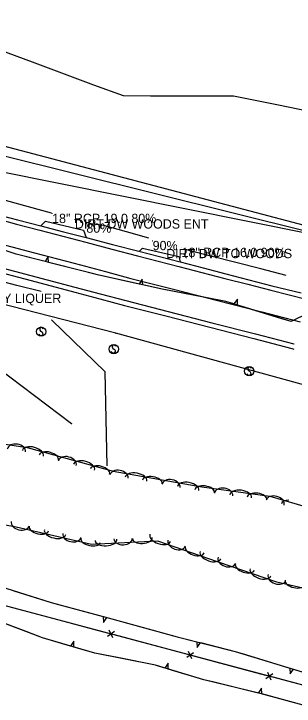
# Model space of a CAD drawing. Extents: x 954793 to 988390, y 1867850 to 1924428.
# Drawn here: x 963426.2 to 963576.6, y 1900715.8 to 1901087.4 of the extents above; entities that cross this region are included whole.
import ezdxf

# ---------------------------------------------------------------- set-up
doc = ezdxf.new("R2010")
doc.units = 0
for name, color, linetype in [('S_CROSS_DRAIN_ANNOT', 7, 'Continuous'), ('S_DITCHLINE', 7, 'Continuous'), ('S_DRG_PT_SYM', 7, 'Continuous'), ('S_EDGE_BITUMINOUS', 7, 'Continuous'), ('S_EDGE_PAVEMENT', 7, 'Continuous'), ('S_FENCE', 7, 'Continuous'), ('S_FIBER_OPTIC_CABLE', 7, 'Continuous'), ('S_MSC_PT_SYM', 7, 'Continuous'), ('S_OBSCURES', 7, 'Continuous'), ('S_PAVEMENT_CROWN', 7, 'Continuous'), ('S_SHOULDER', 7, 'Continuous'), ('S_SIGN', 7, 'Continuous'), ('S_SIGN_ANNOT', 7, 'Continuous'), ('S_SURVEY_TEXT_ANNOT', 7, 'Continuous'), ('S_TREE', 7, 'Continuous'), ('S_UTL_PT_SYM', 7, 'Continuous'), ('S_WATER_UTILITIES', 7, 'Continuous')]:
    doc.layers.add(name, color=color, linetype=linetype)

msp = doc.modelspace()

# ---------------------------------------------------------------- linework, layer by layer
at = {"layer": 'S_DITCHLINE'}
for points in [[(963446.38, 1900980.34), (963434.05, 1900983.74), (963421.71, 1900987.14), (963409.38, 1900990.54), (963397.04, 1900993.94), (963384.37, 1900997.07), (963371.71, 1901000.21), (963359.04, 1901003.35), (963346.38, 1901006.49), (963333.49, 1901009.53), (963320.6, 1901012.56)], [(963440.89, 1900938.28), (963427.85, 1900941.59), (963414.81, 1900944.89), (963401.77, 1900948.2), (963388.73, 1900951.51), (963376.01, 1900954.53), (963363.29, 1900957.56), (963350.56, 1900960.59), (963337.84, 1900963.62), (963319.97, 1900967.67), (963302.1, 1900971.72), (963284.23, 1900975.78), (963266.36, 1900979.83), (963249.83, 1900984.37), (963233.31, 1900988.91), (963218.55, 1900988.18), (963204.33, 1900991.23), (963190.1, 1900994.28), (963175.87, 1900997.33), (963161.65, 1901000.38), (963148.81, 1901004.12)], [(963498.7, 1900966.94), (963486.61, 1900970.33), (963474.52, 1900973.71), (963466.31, 1900974.87)], [(963572.28, 1900946.95), (963558.8, 1900950.42), (963545.31, 1900953.9), (963531.83, 1900957.37), (963518.35, 1900960.85)]]:
    msp.add_lwpolyline(points, dxfattribs=at)
at = {"layer": 'S_DRG_PT_SYM'}
for points in [[(963446.72, 1900980.08), (963446.72, 1900980.13), (963446.72, 1900980.08), (963446.67, 1900980.08), (963446.72, 1900980.08), (963446.72, 1900980.03), (963446.72, 1900980.08), (963446.77, 1900980.08)], [(963465.09, 1900974.88), (963465.09, 1900974.93), (963465.09, 1900974.88), (963465.04, 1900974.88), (963465.09, 1900974.88), (963465.09, 1900974.83), (963465.09, 1900974.88), (963465.14, 1900974.88)], [(963500.68, 1900965.5), (963500.68, 1900965.55), (963500.68, 1900965.5), (963500.63, 1900965.5), (963500.68, 1900965.5), (963500.68, 1900965.45), (963500.68, 1900965.5), (963500.73, 1900965.5)], [(963516.17, 1900961.81), (963516.17, 1900961.86), (963516.17, 1900961.81), (963516.12, 1900961.81), (963516.17, 1900961.81), (963516.17, 1900961.76), (963516.17, 1900961.81), (963516.22, 1900961.81)]]:
    msp.add_lwpolyline(points, dxfattribs=at)
at = {"layer": 'S_EDGE_BITUMINOUS'}
for points in [[(963440.59, 1900973.63), (963443.14, 1900976.17), (963463.51, 1900971.28), (963464.93, 1900967.24)], [(963493.67, 1900960.04), (963495.25, 1900961.54), (963514.7, 1900957.21), (963515.35, 1900954.33)]]:
    msp.add_lwpolyline(points, dxfattribs=at)
at = {"layer": 'S_EDGE_PAVEMENT'}
for points in [[(963147.23, 1901024.2), (963168.68, 1901018.2), (963188.99, 1901012.58), (963209.3, 1901006.96), (963223.12, 1901003.12), (963236.95, 1900999.29), (963258.03, 1900993.63), (963279.11, 1900987.97), (963301.36, 1900981.96), (963323.62, 1900975.94), (963344.9, 1900970.59), (963366.18, 1900965.23), (963388.84, 1900959.25), (963411.5, 1900953.26), (963435.21, 1900946.96), (963458.93, 1900940.66), (963472.56, 1900937.07), (963486.19, 1900933.48), (963508.99, 1900927.6), (963532.45, 1900921.58), (963555.91, 1900915.57), (963576.4, 1900910.29), (963576.6, 1900910.24)], [(963415.28, 1900977.79), (963427.68, 1900974.52), (963440.08, 1900971.26), (963452.48, 1900967.99), (963464.87, 1900964.73), (963478.69, 1900961.07), (963492.51, 1900957.41), (963514.75, 1900951.67), (963527.1, 1900948.51), (963539.46, 1900945.35), (963551.81, 1900942.19), (963564.17, 1900939.03), (963583.84, 1900933.98)]]:
    msp.add_lwpolyline(points, dxfattribs=at)
at = {"layer": 'S_FENCE'}
for p, q in [((963480.17, 1900755.81), (963476.45, 1900753.18)), ((963479.22, 1900752.44), (963477.4, 1900756.55)), ((963522.67, 1900744.47), (963518.95, 1900741.83)), ((963521.72, 1900741.09), (963519.9, 1900745.2)), ((963564.23, 1900729.74), (963562.41, 1900733.86)), ((963565.18, 1900733.12), (963561.46, 1900730.48))]:
    msp.add_line(p, q, dxfattribs=at)
for points in [[(963584.57, 1900726.13), (963404.06, 1900774.31), (963281.77, 1900803.74)], [(963457.06, 1900760.17), (963455.35, 1900760.62)], [(963476.38, 1900755.01), (963457.06, 1900760.17)], [(963499.56, 1900748.82), (963480.24, 1900753.98)], [(963518.88, 1900743.66), (963499.56, 1900748.82)], [(963542.06, 1900737.47), (963522.74, 1900742.63)], [(963561.38, 1900732.32), (963542.06, 1900737.47)], [(963584.57, 1900726.13), (963565.25, 1900731.28)]]:
    msp.add_lwpolyline(points, dxfattribs=at)
at = {"layer": 'S_FIBER_OPTIC_CABLE'}
for p, q in [((963586.38, 1900969.78), (963204.06, 1901065.12)), ((963585.94, 1900969.04), (963400, 1901006.41)), ((963347.36, 1900950.32), (963457.18, 1900867.57)), ((963480.96, 1900915.92), (963385.6, 1900940.27)), ((963475.11, 1900895.21), (963446.51, 1900922.96)), ((963635.92, 1900873.41), (963480.96, 1900915.92)), ((963476.26, 1900844.74), (963475.11, 1900895.21))]:
    msp.add_line(p, q, dxfattribs=at)
at = {"layer": 'S_MSC_PT_SYM'}
for points in [[(963458.93, 1900977.12), (963458.93, 1900977.17), (963458.93, 1900977.12), (963458.88, 1900977.12), (963458.93, 1900977.12), (963458.93, 1900977.07), (963458.93, 1900977.12), (963458.98, 1900977.12)], [(963507.93, 1900961.23), (963507.93, 1900961.28), (963507.93, 1900961.23), (963507.88, 1900961.23), (963507.93, 1900961.23), (963507.93, 1900961.18), (963507.93, 1900961.23), (963507.98, 1900961.23)]]:
    msp.add_lwpolyline(points, dxfattribs=at)
at = {"layer": 'S_OBSCURES'}
msp.add_lwpolyline([(963358.39, 1901090.4), (963374.19, 1901084.53), (963389.99, 1901078.67), (963405.79, 1901072.8), (963421.59, 1901066.93), (963437.39, 1901061.06), (963453.19, 1901055.2), (963469, 1901049.33), (963484.8, 1901043.46), (963499.59, 1901043.43), (963514.39, 1901043.41), (963529.18, 1901043.38), (963543.97, 1901043.35), (963567.37, 1901038.66), (963590.76, 1901033.96), (963591.94, 1901041.31), (963593.37, 1901066.26), (963594.79, 1901091.22)], dxfattribs=at)
at = {"layer": 'S_PAVEMENT_CROWN'}
msp.add_lwpolyline([(963150.13, 1901035.92), (963171.7, 1901029.79), (963192.03, 1901024.22), (963212.36, 1901018.64), (963226.06, 1901014.91), (963239.76, 1901011.17), (963260.7, 1901005.59), (963281.64, 1901000.01), (963303.95, 1900994.1), (963326.25, 1900988.19), (963347.84, 1900982.55), (963369.43, 1900976.91), (963391.11, 1900971.26), (963412.79, 1900965.6), (963425.07, 1900962.35), (963437.34, 1900959.1), (963449.62, 1900955.85), (963461.9, 1900952.6), (963475.41, 1900949), (963488.92, 1900945.4), (963511.79, 1900939.53), (963535.51, 1900933.48), (963559.23, 1900927.43), (963579.79, 1900922.06)], dxfattribs=at)
msp.add_lwpolyline([(963150.13, 1901035.92), (963171.7, 1901029.79), (963192.03, 1901024.22), (963212.36, 1901018.64), (963226.06, 1901014.91), (963239.76, 1901011.17), (963260.7, 1901005.59), (963281.64, 1901000.01), (963303.95, 1900994.1), (963326.25, 1900988.19), (963347.84, 1900982.55), (963369.43, 1900976.91), (963391.11, 1900971.26), (963412.79, 1900965.6), (963425.07, 1900962.35), (963437.34, 1900959.1), (963449.62, 1900955.85), (963461.9, 1900952.6), (963475.41, 1900949), (963488.92, 1900945.4), (963511.79, 1900939.53), (963535.51, 1900933.48), (963559.23, 1900927.43), (963579.79, 1900922.06)], dxfattribs=at)
at = {"layer": 'S_SHOULDER'}
for points in [[(963146.28, 1901021.13), (963167.73, 1901015.05), (963187.99, 1901009.57), (963208.25, 1901004.1), (963222.13, 1901000.32), (963236.01, 1900996.55), (963256.82, 1900991.06), (963277.64, 1900985.57), (963300.03, 1900979.68), (963322.43, 1900973.8), (963343.93, 1900968.21), (963365.43, 1900962.62), (963388.79, 1900956.48), (963412.16, 1900950.34), (963435.52, 1900944.2), (963458.89, 1900938.05), (963472.25, 1900934.46), (963485.62, 1900930.88), (963507.76, 1900925.22), (963531.32, 1900919.17), (963554.88, 1900913.11), (963575.28, 1900907.69), (963576.45, 1900907.38)], [(963415.63, 1900980.04), (963428.11, 1900976.84), (963440.6, 1900973.63), (963452.75, 1900970.45), (963464.91, 1900967.26), (963479.09, 1900963.62), (963493.26, 1900959.98), (963515.35, 1900954.3), (963527.69, 1900951.1), (963540.02, 1900947.89), (963552.36, 1900944.68), (963564.69, 1900941.47), (963580.41, 1900937.71)]]:
    msp.add_lwpolyline(points, dxfattribs=at)
at = {"layer": 'S_SIGN'}
for centre in [(963440.85, 1900916.8), (963479.79, 1900907.42), (963552.48, 1900895.59)]:
    msp.add_circle(centre, 2.49, dxfattribs=at)
for centre, radius, start, end in [((963440.7, 1900915.97), 1.28, 204.641, 335.359), ((963441.54, 1900918.12), 1.5, 167.1196, 241.9813), ((963440.93, 1900918.06), 0.95, 16.5258, 156.8957), ((963440.44, 1900915.46), 1.4, 358.6529, 73.7063), ((963480.47, 1900908.75), 1.5, 167.1196, 241.9813), ((963479.86, 1900908.69), 0.95, 16.5258, 156.8957), ((963479.63, 1900906.6), 1.28, 204.641, 335.359), ((963479.37, 1900906.08), 1.4, 358.6529, 73.7063), ((963553.17, 1900896.91), 1.5, 167.1196, 241.9813), ((963552.56, 1900896.86), 0.95, 16.5258, 156.8957), ((963552.33, 1900894.76), 1.28, 204.641, 335.359), ((963552.07, 1900894.25), 1.4, 358.6529, 73.7063)]:
    msp.add_arc(centre, radius, start, end, dxfattribs=at)
at = {"layer": 'S_TREE'}
for p, q in [((963444.64, 1900957.05), (963442.91, 1900954.4)), ((963444.82, 1900953.91), (963444.64, 1900957.05)), ((963495.09, 1900944.98), (963493.44, 1900942.27)), ((963495.36, 1900941.85), (963495.09, 1900944.98)), ((963546.15, 1900934.24), (963544.29, 1900931.68)), ((963546.17, 1900931.09), (963546.15, 1900934.24)), ((963474.19, 1900763.82), (963474.31, 1900760.68)), ((963474.31, 1900760.68), (963476.09, 1900763.3)), ((963458.38, 1900750.66), (963456.56, 1900748.06)), ((963458.45, 1900747.51), (963458.38, 1900750.66)), ((963524.39, 1900750.36), (963524.57, 1900747.22)), ((963524.57, 1900747.22), (963526.29, 1900749.88)), ((963508.96, 1900738.83), (963507.12, 1900736.25)), ((963509.01, 1900735.69), (963508.96, 1900738.83)), ((963574.37, 1900736.2), (963574.4, 1900733.06)), ((963574.4, 1900733.06), (963576.25, 1900735.63)), ((963559.02, 1900725.48), (963557.31, 1900722.82)), ((963559.22, 1900722.33), (963559.09, 1900725.47))]:
    msp.add_line(p, q, dxfattribs=at)
for points in [[(963593.06, 1901158.38), (963597.9, 1901116.56), (963596.77, 1901047.88), (963596.62, 1900991.14), (963603.49, 1900936.15), (963574.91, 1900922.19), (963539.92, 1900933.03), (963505.81, 1900939.53), (963471.1, 1900947.23), (963427.36, 1900958.35), (963392.3, 1900970.25), (963356.69, 1900978.51), (963321.15, 1900992.3), (963283.58, 1900997.98), (963244.17, 1901010.8), (963207.46, 1901025.63), (963182.04, 1901038.21), (963172.79, 1901077.33), (963175.9, 1901108.5), (963173.49, 1901146.91), (963169.8, 1901185.3), (963175.44, 1901218.15), (963182.78, 1901243.46), (963185.42, 1901259.74)], [(963442.91, 1900954.4), (963427.36, 1900958.35), (963418.88, 1900961.22)], [(963469.05, 1900947.76), (963444.82, 1900953.91)], [(963493.44, 1900942.27), (963471.1, 1900947.23), (963469.05, 1900947.76)], [(963519.85, 1900936.85), (963505.81, 1900939.53), (963495.36, 1900941.85)], [(963544.29, 1900931.68), (963539.92, 1900933.03), (963519.85, 1900936.85)], [(963570.05, 1900923.69), (963546.17, 1900931.09)], [(963592.8, 1900930.93), (963574.91, 1900922.19), (963570.05, 1900923.69)], [(963310.87, 1900871.52), (963343.77, 1900871.48), (963381.86, 1900862.53), (963433.39, 1900854.55), (963479.46, 1900841.97), (963526.99, 1900833.45), (963563.51, 1900828.43), (963592.96, 1900819.88), (963627.3, 1900803.28), (963636.22, 1900778.71), (963620.89, 1900763.62), (963592.86, 1900776.51), (963567.32, 1900782.28), (963535.49, 1900793.28), (963503.46, 1900804.3), (963467.8, 1900802.55), (963427.4, 1900811.77), (963387.69, 1900819.14), (963351.32, 1900824.27), (963321.34, 1900826.96), (963298.82, 1900836.32)], [(963418.25, 1900780.26), (963446.15, 1900771.48), (963476.76, 1900763.12), (963513.83, 1900753.02), (963544.99, 1900745.16), (963581.35, 1900734.07)], [(963426.18, 1900777.76), (963446.15, 1900771.48), (963450.08, 1900770.41)], [(963450.08, 1900770.41), (963474.19, 1900763.82)], [(963432.8, 1900755.77), (963416.06, 1900762.2), (963409.31, 1900764.29)], [(963476.09, 1900763.3), (963476.76, 1900763.12), (963500.21, 1900756.73)], [(963583.35, 1900715.78), (963558.4, 1900722.55), (963528.15, 1900729.99), (963502.14, 1900737.73), (963469.68, 1900744.26), (963441.5, 1900752.42), (963416.06, 1900762.2)], [(963456.56, 1900748.06), (963441.5, 1900752.42), (963432.8, 1900755.77)], [(963500.21, 1900756.73), (963513.83, 1900753.02), (963524.39, 1900750.36)], [(963526.29, 1900749.88), (963544.99, 1900745.16), (963550.46, 1900743.49)], [(963482.73, 1900741.64), (963469.68, 1900744.26), (963458.45, 1900747.51)], [(963507.12, 1900736.25), (963502.14, 1900737.73), (963482.73, 1900741.64)], [(963550.46, 1900743.49), (963574.37, 1900736.2)], [(963533.04, 1900728.79), (963528.15, 1900729.99), (963509.01, 1900735.69)], [(963576.25, 1900735.63), (963581.35, 1900734.07), (963587.17, 1900726.43), (963583.18, 1900717.18)], [(963557.31, 1900722.82), (963533.04, 1900728.79)], [(963583.35, 1900715.78), (963559.22, 1900722.33)]]:
    msp.add_lwpolyline(points, dxfattribs=at)
for centre, major_axis, ratio, start_param in [((963427.58, 1900853.04), (-4.9, 0.76), 0.685311, 3.141593), ((963436.45, 1900851.52), (-5.66, 1.55), 0.55008, 3.141593), ((963445, 1900849.18), (-5.16, 1.41), 0.540699, 3.141593), ((963454.87, 1900846.22), (-4.78, 1.3), 0.685311, 3.141593), ((963463.87, 1900844.03), (-5.66, 1.55), 0.55008, 3.141593), ((963472.43, 1900841.69), (-5.16, 1.41), 0.540699, 3.141593), ((963482.58, 1900838.99), (-4.88, 0.87), 0.685311, 3.141593), ((963491.73, 1900837.62), (-5.78, 1.04), 0.55008, 3.141593), ((963500.46, 1900836.05), (-5.26, 0.94), 0.540699, 3.141593), ((963510.56, 1900833.98), (-4.88, 0.87), 0.685311, 3.141593), ((963519.72, 1900832.6), (-5.78, 1.04), 0.55008, 3.141593), ((963528.54, 1900831.09), (-5.3, 0.73), 0.540699, 3.141593), ((963538.71, 1900829.43), (-4.91, 0.68), 0.685311, 3.141593), ((963547.92, 1900828.43), (-5.81, 0.8), 0.55008, 3.141593), ((963556.71, 1900827.22), (-5.3, 0.73), 0.540699, 3.141593), ((963566.42, 1900825.1), (-4.76, 1.38), 0.685311, 3.141593), ((963575.39, 1900822.77), (-5.64, 1.63), 0.55008, 5.157607), ((963429.63, 1900813.71), (4.83, -1.1), 0.685311, 3.141593), ((963439.62, 1900811.16), (5.21, -1.19), 0.540699, 3.141593), ((963448.27, 1900809.19), (5.72, -1.31), 0.55008, 3.141593), ((963457.35, 1900807.38), (4.83, -1.1), 0.685311, 3.141593), ((963504.75, 1900806.1), (5.55, -1.91), 0.55008, 3.141593), ((963467.34, 1900804.83), (5.21, -1.19), 0.540699, 3.141593), ((963475.59, 1900805.06), (5.86, 0.29), 0.55008, 3.141593), ((963484.83, 1900805.77), (4.95, 0.24), 0.685311, 3.141593), ((963495.13, 1900806.01), (5.34, 0.26), 0.540699, 3.141593), ((963513.59, 1900803.33), (4.69, -1.61), 0.685311, 3.141593), ((963523.24, 1900799.74), (5.06, -1.74), 0.540699, 3.141593), ((963531.63, 1900796.85), (5.55, -1.91), 0.55008, 3.141593), ((963540.47, 1900794.08), (4.68, -1.62), 0.685311, 3.141593), ((963550.12, 1900790.47), (5.05, -1.75), 0.540699, 3.141593), ((963558.5, 1900787.57), (5.55, -1.92), 0.55008, 3.141593), ((963567.34, 1900784.79), (4.68, -1.62), 0.685311, 3.141593), ((963577.05, 1900782.25), (5.22, -1.18), 0.540699, 3.141593)]:
    msp.add_ellipse(centre, major_axis=major_axis, ratio=ratio, start_param=start_param, end_param=6.283185, dxfattribs=at)
at = {"layer": 'S_UTL_PT_SYM'}
for points in [[(963446.51, 1900922.96), (963446.51, 1900923.01), (963446.51, 1900922.96), (963446.46, 1900922.96), (963446.51, 1900922.96), (963446.51, 1900922.91), (963446.51, 1900922.96), (963446.56, 1900922.96)], [(963480.96, 1900915.92), (963480.96, 1900915.97), (963480.96, 1900915.92), (963480.91, 1900915.92), (963480.96, 1900915.92), (963480.96, 1900915.87), (963480.96, 1900915.92), (963481.01, 1900915.92)], [(963475.11, 1900895.21), (963475.11, 1900895.26), (963475.11, 1900895.21), (963475.06, 1900895.21), (963475.11, 1900895.21), (963475.11, 1900895.16), (963475.11, 1900895.21), (963475.16, 1900895.21)], [(963457.18, 1900867.57), (963457.18, 1900867.62), (963457.18, 1900867.57), (963457.13, 1900867.57), (963457.18, 1900867.57), (963457.18, 1900867.52), (963457.18, 1900867.57), (963457.23, 1900867.57)], [(963476.26, 1900844.74), (963476.26, 1900844.79), (963476.26, 1900844.74), (963476.21, 1900844.74), (963476.26, 1900844.74), (963476.26, 1900844.69), (963476.26, 1900844.74), (963476.31, 1900844.74)]]:
    msp.add_lwpolyline(points, dxfattribs=at)
at = {"layer": 'S_WATER_UTILITIES'}
msp.add_line((963582.22, 1900973.78), (963205.8, 1901072.8), dxfattribs=at)

# ---------------------------------------------------------------- texts
at = {"layer": 'S_CROSS_DRAIN_ANNOT'}
for s, p in [('18" RCP 19.0 80%', (963446.72, 1900975.08)), ('80%', (963465.09, 1900969.88)), ('90%', (963500.68, 1900960.5)), ('18" RCP 16.0 90%', (963516.17, 1900956.81))]:
    msp.add_text(s, height=5, dxfattribs=at).set_placement(p)
at = {"layer": 'S_SIGN_ANNOT'}
msp.add_text('2.6 WOOD DE GRAY LIQUER', height=5, dxfattribs=at).set_placement((963360.24, 1900932.2))
at = {"layer": 'S_SURVEY_TEXT_ANNOT'}
for s, p in [('DIRT DW WOODS ENT', (963458.93, 1900972.12)), ('DIRT DW TO WOODS', (963507.93, 1900956.23))]:
    msp.add_text(s, height=5, dxfattribs=at).set_placement(p)

doc.saveas('drawing.dxf')
